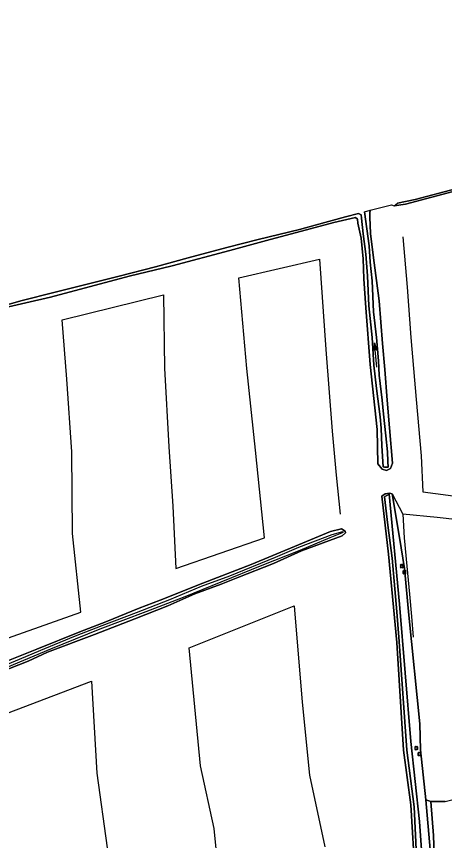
# Model space of a CAD drawing. Extents: x 154825 to 158680, y 370717 to 378075.
# Drawn here: x 157393.1 to 157480, y 372748.8 to 372916.1 of the extents above; entities that cross this region are included whole.
import ezdxf

# ---------------------------------------------------------------- set-up
doc = ezdxf.new("R2010")
doc.units = 0
for name, color, linetype in [('boom', 7, 'Continuous'), ('cultuurscheiding', 7, 'Continuous'), ('hoogteverschillijn', 7, 'Continuous'), ('insteek sloot', 7, 'Continuous'), ('maaiveldlijn algemeen - onverhard', 7, 'Continuous'), ('Sloot bodem', 7, 'Continuous'), ('stroomrichting  watergangen', 7, 'Continuous'), ('vlak_Grasland', 7, 'Continuous'), ('vlak_Grazige_vegetatie', 7, 'Continuous')]:
    doc.layers.add(name, color=color, linetype=linetype)

msp = doc.modelspace()

# ---------------------------------------------------------------- linework, layer by layer
at = {"layer": 'boom'}
for centre in [(157471.35, 372804.55), (157471.88, 372803.32), (157474.28, 372767.59), (157474.93, 372766.39)]:
    msp.add_circle(centre, 0.006, dxfattribs=at)
for centre, start, end in [((157471.2, 372804.71), 357.075, 272.925), ((157471.2, 372804.39), 87.075, 2.925), ((157471.51, 372804.71), 267.075, 182.925), ((157471.51, 372804.39), 177.075, 92.925), ((157471.72, 372803.48), 357.075, 272.925), ((157472.04, 372803.48), 267.075, 182.925), ((157471.72, 372803.16), 87.075, 2.925), ((157472.04, 372803.16), 177.075, 92.925), ((157474.13, 372767.75), 357.075, 272.925), ((157474.13, 372767.43), 87.075, 2.925), ((157474.44, 372767.75), 267.075, 182.925), ((157474.44, 372767.43), 177.075, 92.925), ((157474.78, 372766.55), 357.075, 272.925), ((157474.78, 372766.23), 87.075, 2.925), ((157475.09, 372766.55), 267.075, 182.925), ((157475.09, 372766.23), 177.075, 92.925)]:
    msp.add_arc(centre, 0.158, start, end, dxfattribs=at)
at = {"layer": 'cultuurscheiding'}
for points in [[(157469.36, 372819.21), (157471.53, 372815.13)], [(157476.26, 372757.11), (157477.23, 372756.78), (157480.18, 372756.75), (157481.52, 372757.13)]]:
    msp.add_lwpolyline(points, dxfattribs=at)
at = {"layer": 'hoogteverschillijn'}
for points in [[(157471.54, 372871.42), (157472.44, 372861.16), (157473.2, 372850.99), (157474.28, 372838.38), (157475.29, 372826.96), (157475.64, 372819.64), (157490.55, 372817.68)], [(157386.04, 372788.11), (157406.16, 372795.17), (157404.45, 372811.2), (157404.3, 372827.76), (157403.27, 372842.51), (157402.35, 372854.53), (157422.92, 372859.64), (157423.14, 372844.74), (157424, 372828.74), (157424.83, 372816.71), (157425.47, 372804.09), (157443.47, 372810.28), (157441.62, 372828.12), (157439.87, 372844.7), (157438.22, 372863.1), (157454.63, 372866.84), (157455.91, 372848.5), (157457.19, 372831.93), (157457.99, 372823.04), (157458.81, 372815.09)], [(157487.55, 372813.4), (157478.54, 372814.42), (157471.53, 372815.13), (157471.82, 372810.27), (157472.37, 372804.57), (157472.89, 372798.87), (157473.3, 372794.29), (157473.64, 372790.1)], [(157434.6, 372737.53), (157433.21, 372751.28), (157430.45, 372764.01), (157428.13, 372787.96), (157449.47, 372796.46), (157451.11, 372776.9), (157452.61, 372762.09), (157455.74, 372747.56)], [(157388.87, 372738.22), (157387.07, 372752.3), (157385.29, 372772.44), (157408.3, 372781.19), (157409.42, 372762.5), (157411.49, 372747.35)]]:
    msp.add_lwpolyline(points, dxfattribs=at)
at = {"layer": 'insteek sloot'}
for points in [[(157469.26, 372877.88), (157469.8, 372877.69), (157472.07, 372878.02), (157482.82, 372880.89)], [(157389.02, 372856.63), (157399.96, 372859.14), (157415.93, 372863.44), (157424.71, 372865.51), (157436.42, 372868.61), (157443.84, 372870.63), (157452.75, 372873.05), (157457.53, 372874.32), (157461.96, 372875.32), (157462.32, 372874.97), (157462.4, 372874.2), (157463.08, 372871.11), (157463.52, 372866.97), (157463.6, 372862.87), (157464.05, 372856.96), (157464.89, 372845.5), (157466.37, 372832.32), (157466.45, 372825.34), (157467.34, 372824.26), (157468.25, 372823.98), (157469.07, 372824.36), (157469.43, 372825.47), (157468.83, 372832.63), (157468.38, 372838.25), (157467.87, 372844.49), (157467.42, 372849.77), (157466.73, 372858.38), (157465.5, 372867.66), (157464.99, 372872.05), (157464.83, 372875.39), (157464.87, 372876.19), (157464.95, 372876.79)], [(157469.36, 372819.21), (157468.85, 372819.37), (157467.96, 372819.22), (157467.32, 372818.73), (157468.67, 372806.98), (157470.32, 372789.02), (157471.71, 372767.18), (157473.21, 372756.1), (157474.06, 372741.46), (157473.73, 372735.74), (157452.54, 372725.42), (157428.34, 372714.12), (157402.61, 372702.36), (157377.57, 372690.87), (157350.23, 372678.24), (157338.16, 372673.08)], [(157476.26, 372757.11), (157475.15, 372767.26), (157475, 372772.53), (157472.79, 372794.59), (157471.91, 372804.09), (157470.86, 372810.37), (157469.36, 372819.21)], [(157387.82, 372782.26), (157395.42, 372785.25), (157399.38, 372787.06), (157408.92, 372790.7), (157417.13, 372793.84), (157423.81, 372796.48), (157429.33, 372798.92), (157434.65, 372800.88), (157438.03, 372802.24), (157445.28, 372805.08), (157450.99, 372807.63), (157459.22, 372810.7), (157459.88, 372811.31), (157459.82, 372811.65), (157459.08, 372812.14), (157456.88, 372811.55), (157450.37, 372808.88), (157440.77, 372804.89), (157430.9, 372801.06), (157422.29, 372797.65), (157417.98, 372796.02), (157411.24, 372793.24), (157405.92, 372791.19), (157397.22, 372787.66), (157386.29, 372783.33)], [(157476.52, 372734.8), (157477.67, 372735.46), (157477.47, 372738.44), (157477.13, 372743.36), (157477.1, 372747), (157476.26, 372757.11)]]:
    msp.add_lwpolyline(points, dxfattribs=at)
at = {"layer": 'maaiveldlijn algemeen - onverhard'}
msp.add_lwpolyline([(157478.48, 372733.83), (157478.17, 372738.01), (157477.77, 372749.88), (157477.23, 372756.78)], dxfattribs=at)
at = {"layer": 'Sloot bodem'}
for points in [[(157617.01, 372916.14), (157612.22, 372914.84), (157606.89, 372913.41), (157598.14, 372911.23), (157591.15, 372909.36), (157586.77, 372908.25), (157579.66, 372906.44), (157574.19, 372904.95), (157567.68, 372903.3), (157560.7, 372901.58), (157557.14, 372900.6), (157549.73, 372898.74), (157542.35, 372896.78), (157531.59, 372893.93), (157523.26, 372891.9), (157503.3, 372886.73), (157491.93, 372883.72), (157482.25, 372881.15), (157474.03, 372879.01), (157470.5, 372878.27)], [(157463.8, 372876.48), (157464.7, 372869.58), (157464.94, 372866.24), (157465.35, 372862.44), (157465.6, 372856.16), (157466.19, 372850.94), (157466.58, 372846.2), (157466.78, 372843.35), (157467.35, 372838.27), (157467.63, 372835.41), (157468.12, 372831.03), (157468.42, 372827.74), (157468.48, 372825.76), (157468.57, 372824.66), (157467.82, 372824.62), (157467.55, 372824.71), (157467.32, 372828.95), (157467.17, 372832.54), (157466.94, 372834.85), (157466.24, 372840.6), (157465.69, 372845.33), (157465.3, 372850.95), (157464.68, 372857.37), (157464.39, 372863.48), (157464.05, 372867.89), (157463.51, 372872.02), (157463.15, 372875.2), (157463.08, 372875.88), (157462.54, 372876.14), (157459.94, 372875.47), (157453.78, 372873.76), (157450.55, 372872.88), (157442.2, 372870.86), (157435.81, 372869.25), (157427.95, 372867.13), (157421.28, 372865.33), (157413.94, 372863.4), (157407.46, 372861.8), (157400.94, 372860.14), (157393.94, 372858.44), (157388.72, 372856.91)], [(157474.51, 372741.25), (157473.83, 372755.7), (157472.36, 372767.19), (157470.82, 372789.23), (157470.34, 372795.26), (157469.38, 372806.15), (157468.53, 372812.83), (157467.86, 372818.64), (157468.81, 372819.18), (157470.91, 372796.83), (157473.16, 372768.96), (157474.94, 372752.69), (157476, 372737.46)], [(157391.2, 372784.03), (157400.05, 372787.77), (157410.07, 372791.79), (157419.44, 372795.32), (157427.31, 372798.35), (157434.66, 372801.33), (157442.95, 372804.76), (157450.73, 372807.81), (157456.77, 372810.39), (157459.48, 372811.46), (157459.32, 372811.53), (157457.14, 372810.89), (157450.38, 372808.3), (157445.62, 372806.32), (157436.33, 372802.54), (157430.58, 372800.41), (157424.14, 372797.72), (157417.4, 372795.06), (157410.42, 372792.4), (157405.01, 372790.32), (157398.74, 372787.73), (157386.78, 372782.75)]]:
    msp.add_lwpolyline(points, dxfattribs=at)
at = {"layer": 'stroomrichting  watergangen'}
for p, q in [((157465.81, 372849.88), (157465.67, 372848.31)), ((157466.25, 372844.93), (157465.82, 372849.9)), ((157465.82, 372849.9), (157466.23, 372848.38))]:
    msp.add_line(p, q, dxfattribs=at)
at = {"layer": 'vlak_Grasland'}
for points in [[(157389.02, 372856.63), (157399.96, 372859.14), (157415.93, 372863.44), (157424.71, 372865.51), (157436.42, 372868.61), (157443.84, 372870.63), (157452.75, 372873.05), (157457.53, 372874.32), (157461.96, 372875.32), (157462.32, 372874.97), (157462.4, 372874.2), (157463.08, 372871.11), (157463.52, 372866.97), (157463.6, 372862.87), (157464.05, 372856.96), (157464.89, 372845.5), (157466.37, 372832.32), (157466.45, 372825.34), (157467.34, 372824.26), (157468.25, 372823.98), (157469.07, 372824.36), (157469.43, 372825.47), (157468.83, 372832.63), (157468.38, 372838.25), (157467.87, 372844.49), (157467.42, 372849.77), (157466.73, 372858.38), (157465.5, 372867.66), (157464.99, 372872.05), (157464.83, 372875.39), (157464.87, 372876.19), (157464.95, 372876.79), (157469.26, 372877.88), (157469.8, 372877.69), (157472.07, 372878.02), (157482.82, 372880.89)], [(157480.18, 372756.75), (157477.23, 372756.78), (157476.26, 372757.11), (157475.15, 372767.26), (157475, 372772.53), (157472.79, 372794.59), (157471.91, 372804.09), (157470.86, 372810.37), (157469.36, 372819.21), (157468.85, 372819.37), (157467.96, 372819.22), (157467.32, 372818.73), (157468.67, 372806.98), (157470.32, 372789.02), (157471.71, 372767.18), (157473.21, 372756.1), (157474.06, 372741.46)], [(157387.82, 372782.26), (157395.42, 372785.25), (157399.38, 372787.06), (157408.92, 372790.7), (157417.13, 372793.84), (157423.81, 372796.48), (157429.33, 372798.92), (157434.65, 372800.88), (157438.03, 372802.24), (157445.28, 372805.08), (157450.99, 372807.63), (157459.22, 372810.7), (157459.88, 372811.31), (157459.82, 372811.65), (157459.08, 372812.14), (157456.88, 372811.55), (157450.37, 372808.88), (157440.77, 372804.89), (157430.9, 372801.06), (157422.29, 372797.65), (157417.98, 372796.02), (157411.24, 372793.24), (157405.92, 372791.19), (157397.22, 372787.66), (157386.29, 372783.33)]]:
    msp.add_lwpolyline(points, dxfattribs=at)
at = {"layer": 'vlak_Grazige_vegetatie'}
for points in [[(157482.82, 372880.89), (157472.07, 372878.02), (157469.8, 372877.69), (157470.5, 372878.27), (157474.03, 372879.01), (157482.25, 372881.15)], [(157388.72, 372856.91), (157393.94, 372858.44), (157400.94, 372860.14), (157407.46, 372861.8), (157413.94, 372863.4), (157421.28, 372865.33), (157427.95, 372867.13), (157435.81, 372869.25), (157442.2, 372870.86), (157450.55, 372872.88), (157453.78, 372873.76), (157459.94, 372875.47), (157462.54, 372876.14), (157463.08, 372875.88), (157463.15, 372875.2), (157463.51, 372872.02), (157464.05, 372867.89), (157464.39, 372863.48), (157464.68, 372857.37), (157465.3, 372850.95), (157465.69, 372845.33), (157466.24, 372840.6), (157466.94, 372834.85), (157467.17, 372832.54), (157467.32, 372828.95), (157467.55, 372824.71), (157467.82, 372824.62), (157468.57, 372824.66), (157468.48, 372825.76), (157468.42, 372827.74), (157468.12, 372831.03), (157467.63, 372835.41), (157467.35, 372838.27), (157466.78, 372843.35), (157466.58, 372846.2), (157466.19, 372850.94), (157465.6, 372856.16), (157465.35, 372862.44), (157464.94, 372866.24), (157464.7, 372869.58), (157463.8, 372876.48), (157464.95, 372876.79), (157464.87, 372876.19), (157464.83, 372875.39), (157464.99, 372872.05), (157465.5, 372867.66), (157466.73, 372858.38), (157467.42, 372849.77), (157467.87, 372844.49), (157468.38, 372838.25), (157468.83, 372832.63), (157469.43, 372825.47), (157469.07, 372824.36), (157468.25, 372823.98), (157467.34, 372824.26), (157466.45, 372825.34), (157466.37, 372832.32), (157464.89, 372845.5), (157464.05, 372856.96), (157463.6, 372862.87), (157463.52, 372866.97), (157463.08, 372871.11), (157462.4, 372874.2), (157462.32, 372874.97), (157461.96, 372875.32), (157457.53, 372874.32), (157452.75, 372873.05), (157443.84, 372870.63), (157436.42, 372868.61), (157424.71, 372865.51), (157415.93, 372863.44), (157399.96, 372859.14), (157389.02, 372856.63)], [(157474.06, 372741.46), (157473.21, 372756.1), (157471.71, 372767.18), (157470.32, 372789.02), (157468.67, 372806.98), (157467.32, 372818.73), (157467.96, 372819.22), (157468.85, 372819.37), (157469.36, 372819.21), (157470.86, 372810.37), (157471.91, 372804.09), (157472.79, 372794.59), (157475, 372772.53), (157475.15, 372767.26), (157476.26, 372757.11), (157477.1, 372747)], [(157476, 372737.46), (157474.94, 372752.69), (157473.16, 372768.96), (157470.91, 372796.83), (157468.81, 372819.18), (157467.86, 372818.64), (157468.53, 372812.83), (157469.38, 372806.15), (157470.34, 372795.26), (157470.82, 372789.23), (157472.36, 372767.19), (157473.83, 372755.7), (157474.51, 372741.25)], [(157386.29, 372783.33), (157397.22, 372787.66), (157405.92, 372791.19), (157411.24, 372793.24), (157417.98, 372796.02), (157422.29, 372797.65), (157430.9, 372801.06), (157440.77, 372804.89), (157450.37, 372808.88), (157456.88, 372811.55), (157459.08, 372812.14), (157459.82, 372811.65), (157459.88, 372811.31), (157459.22, 372810.7), (157450.99, 372807.63), (157445.28, 372805.08), (157438.03, 372802.24), (157434.65, 372800.88), (157429.33, 372798.92), (157423.81, 372796.48), (157417.13, 372793.84), (157408.92, 372790.7), (157399.38, 372787.06), (157395.42, 372785.25), (157387.82, 372782.26)], [(157391.2, 372784.03), (157400.05, 372787.77), (157410.07, 372791.79), (157419.44, 372795.32), (157427.31, 372798.35), (157434.66, 372801.33), (157442.95, 372804.76), (157450.73, 372807.81), (157456.77, 372810.39), (157459.48, 372811.46), (157459.32, 372811.53), (157457.14, 372810.89), (157450.38, 372808.3), (157445.62, 372806.32), (157436.33, 372802.54), (157430.58, 372800.41), (157424.14, 372797.72), (157417.4, 372795.06), (157410.42, 372792.4), (157405.01, 372790.32), (157398.74, 372787.73), (157386.78, 372782.75)], [(157477.1, 372747), (157476.26, 372757.11), (157477.23, 372756.78), (157477.77, 372749.88), (157478.17, 372738.01)]]:
    msp.add_lwpolyline(points, dxfattribs=at)

doc.saveas('drawing.dxf')
